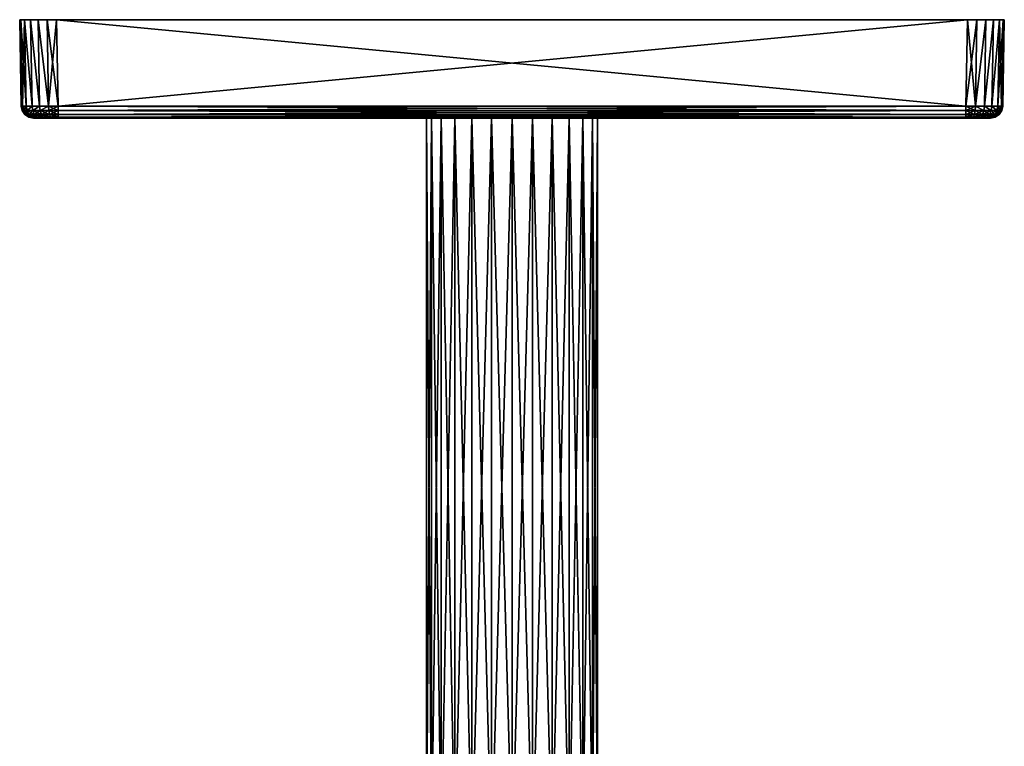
# Model space of a CAD drawing. Header units: metres. Extents: x -40 to 117, y -433 to 89.
# Tile 645 of 656: x -40 to 40, y 30 to 89. Entities that reach past the tile are written whole.
import ezdxf

# ---------------------------------------------------------------- set-up
doc = ezdxf.new("R2010")
doc.units = ezdxf.units.M
for name, color, linetype in [('solid_506114_24501146', 7, 'CONTINUOUS'), ('solid_506114_24501146_01', 7, 'CONTINUOUS'), ('solid_506114_24501146_02', 7, 'CONTINUOUS')]:
    doc.layers.add(name, color=color, linetype=linetype)

msp = doc.modelspace()

# ---------------------------------------------------------------- linework, layer by layer
at = {"layer": 'solid_506114_24501146'}
for points in [[(-40, 89.300003, 487.999542), (-40, 89.300003, 502.000458), (-39.897808, 89.300003, 502.776825)], [(-39.775143, 82.278625, 502.654663), (-39.897808, 89.300003, 502.776825), (-40, 89.300003, 502.000458)], [(-39.897808, 89.300003, 487.223175), (-40, 89.300003, 487.999542), (-39.897808, 89.300003, 502.776825)], [(-39.87751, 82.282547, 501.87796), (-40, 89.300003, 502.000458), (-40, 89.300003, 487.999542)], [(-39.775143, 82.278625, 502.654663), (-40, 89.300003, 502.000458), (-39.87751, 82.282547, 501.87796)], [(-39.87751, 82.282547, 488.12204), (-40, 89.300003, 487.999542), (-39.897808, 89.300003, 487.223175)], [(-39.87751, 82.282547, 488.12204), (-39.87751, 82.282547, 501.87796), (-40, 89.300003, 487.999542)], [(-39.897808, 89.300003, 487.223175), (-39.897808, 89.300003, 502.776825), (-39.598152, 89.300003, 503.500305)], [(-39.475613, 82.276161, 503.377625), (-39.598152, 89.300003, 503.500305), (-39.897808, 89.300003, 502.776825)], [(-39.598152, 89.300003, 486.499695), (-39.897808, 89.300003, 487.223175), (-39.598152, 89.300003, 503.500305)], [(-39.775143, 82.278625, 502.654663), (-39.475613, 82.276161, 503.377625), (-39.897808, 89.300003, 502.776825)], [(-39.775143, 82.278625, 487.345337), (-39.897808, 89.300003, 487.223175), (-39.598152, 89.300003, 486.499695)], [(-39.775143, 82.278625, 487.345337), (-39.87751, 82.282547, 488.12204), (-39.897808, 89.300003, 487.223175)], [(-39.475613, 82.276161, 486.622375), (-39.775143, 82.278625, 487.345337), (-39.598152, 89.300003, 486.499695)], [(-39.598152, 89.300003, 486.499695), (-39.598152, 89.300003, 503.500305), (-39.121502, 89.300003, 504.12149)], [(-38.999657, 82.275322, 503.998138), (-39.121502, 89.300003, 504.12149), (-39.598152, 89.300003, 503.500305)], [(-39.121502, 89.300003, 485.87851), (-39.598152, 89.300003, 486.499695), (-39.121502, 89.300003, 504.12149)], [(-39.475613, 82.276161, 503.377625), (-38.999657, 82.275322, 503.998138), (-39.598152, 89.300003, 503.500305)], [(-38.999657, 82.275322, 486.001862), (-39.598152, 89.300003, 486.499695), (-39.121502, 89.300003, 485.87851)], [(-38.999657, 82.275322, 486.001862), (-39.475613, 82.276161, 486.622375), (-39.598152, 89.300003, 486.499695)], [(-39.121502, 89.300003, 485.87851), (-39.121502, 89.300003, 504.12149), (-38.500317, 89.300003, 504.598145)], [(-38.378929, 82.276161, 504.474854), (-38.500317, 89.300003, 504.598145), (-39.121502, 89.300003, 504.12149)], [(-38.500317, 89.300003, 485.401855), (-39.121502, 89.300003, 485.87851), (-38.500317, 89.300003, 504.598145)], [(-38.999657, 82.275322, 503.998138), (-38.378929, 82.276161, 504.474854), (-39.121502, 89.300003, 504.12149)], [(-38.378929, 82.276161, 485.525146), (-39.121502, 89.300003, 485.87851), (-38.500317, 89.300003, 485.401855)], [(-38.378929, 82.276161, 485.525146), (-38.999657, 82.275322, 486.001862), (-39.121502, 89.300003, 485.87851)], [(-38.500317, 89.300003, 485.401855), (-38.500317, 89.300003, 504.598145), (-37.776833, 89.300003, 504.897797)], [(-37.65514, 82.278625, 504.775024), (-37.776833, 89.300003, 504.897797), (-38.500317, 89.300003, 504.598145)], [(-37.776833, 89.300003, 485.102203), (-38.500317, 89.300003, 485.401855), (-37.776833, 89.300003, 504.897797)], [(-38.378929, 82.276161, 504.474854), (-37.65514, 82.278625, 504.775024), (-38.500317, 89.300003, 504.598145)], [(-37.65514, 82.278625, 485.224976), (-38.500317, 89.300003, 485.401855), (-37.776833, 89.300003, 485.102203)], [(-37.65514, 82.278625, 485.224976), (-38.378929, 82.276161, 485.525146), (-38.500317, 89.300003, 485.401855)], [(-37.776833, 89.300003, 485.102203), (-37.000458, 89.300003, 505), (-37.000458, 89.300003, 485)], [(-37.65514, 82.278625, 485.224976), (-37.776833, 89.300003, 485.102203), (-37.000458, 89.300003, 485)], [(-37.776833, 89.300003, 485.102203), (-37.776833, 89.300003, 504.897797), (-37.000458, 89.300003, 505)], [(-36.877968, 82.282547, 504.877502), (-37.000458, 89.300003, 505), (-37.776833, 89.300003, 504.897797)], [(-37.65514, 82.278625, 504.775024), (-36.877968, 82.282547, 504.877502), (-37.776833, 89.300003, 504.897797)], [(-37.65514, 82.278625, 485.224976), (-37.000458, 89.300003, 485), (-36.877968, 82.282547, 485.122498)], [(37.000458, 89.300003, 505), (37.000458, 89.300003, 485), (-37.000458, 89.300003, 485)], [(-37.000458, 89.300003, 505), (37.000458, 89.300003, 505), (-37.000458, 89.300003, 485)], [(36.877968, 82.282547, 504.877502), (37.000458, 89.300003, 505), (-37.000458, 89.300003, 505)], [(-36.877968, 82.282547, 504.877502), (36.877968, 82.282547, 504.877502), (-37.000458, 89.300003, 505)], [(-39.796757, 81.90596, 488.12204), (-39.87751, 82.282547, 501.87796), (-39.87751, 82.282547, 488.12204)], [(-39.697289, 81.905968, 502.633514), (-39.775143, 82.278625, 502.654663), (-39.87751, 82.282547, 501.87796)], [(-39.796757, 81.90596, 501.87796), (-39.87751, 82.282547, 501.87796), (-39.796757, 81.90596, 488.12204)], [(-39.697289, 81.905968, 502.633514), (-39.87751, 82.282547, 501.87796), (-39.796757, 81.90596, 501.87796)], [(-39.796757, 81.90596, 488.12204), (-39.87751, 82.282547, 488.12204), (-39.775143, 82.278625, 487.345337)], [(-39.796757, 81.90596, 488.12204), (-39.775143, 82.278625, 487.345337), (-39.697289, 81.905968, 487.366486)], [(-39.796757, 81.90596, 488.12204), (-39.697289, 81.905968, 487.366486), (-39.578838, 81.587013, 488.12204)], [(-39.697289, 81.905968, 502.633514), (-39.796757, 81.90596, 501.87796), (-39.486801, 81.587021, 502.577118)], [(-39.796757, 81.90596, 501.87796), (-39.796757, 81.90596, 488.12204), (-39.578838, 81.587013, 488.12204)], [(-39.578838, 81.587013, 501.87796), (-39.796757, 81.90596, 501.87796), (-39.578838, 81.587013, 488.12204)], [(-39.486801, 81.587021, 502.577118), (-39.796757, 81.90596, 501.87796), (-39.578838, 81.587013, 501.87796)], [(-39.697289, 81.905968, 487.366486), (-39.775143, 82.278625, 487.345337), (-39.475613, 82.276161, 486.622375)], [(-39.40572, 81.905968, 503.337372), (-39.475613, 82.276161, 503.377625), (-39.775143, 82.278625, 502.654663)], [(-39.40572, 81.905968, 503.337372), (-39.775143, 82.278625, 502.654663), (-39.697289, 81.905968, 502.633514)], [(-39.697289, 81.905968, 487.366486), (-39.475613, 82.276161, 486.622375), (-39.40572, 81.905968, 486.662628)], [(-39.697289, 81.905968, 487.366486), (-39.486801, 81.587021, 487.422882), (-39.578838, 81.587013, 488.12204)], [(-39.697289, 81.905968, 487.366486), (-39.40572, 81.905968, 486.662628), (-39.486801, 81.587021, 487.422882)], [(-39.697289, 81.905968, 502.633514), (-39.486801, 81.587021, 502.577118), (-39.217003, 81.587021, 503.228424)], [(-39.40572, 81.905968, 503.337372), (-39.697289, 81.905968, 502.633514), (-39.217003, 81.587021, 503.228424)], [(-39.40572, 81.905968, 486.662628), (-39.217003, 81.587021, 486.771576), (-39.486801, 81.587021, 487.422882)], [(-39.40572, 81.905968, 486.662628), (-39.475613, 82.276161, 486.622375), (-38.999657, 82.275322, 486.001862)], [(-39.40572, 81.905968, 503.337372), (-38.999657, 82.275322, 503.998138), (-39.475613, 82.276161, 503.377625)], [(-39.40572, 81.905968, 486.662628), (-38.999657, 82.275322, 486.001862), (-38.941898, 81.905968, 486.058136)], [(-38.941898, 81.905968, 503.941864), (-38.999657, 82.275322, 503.998138), (-39.40572, 81.905968, 503.337372)], [(-39.40572, 81.905968, 486.662628), (-38.941898, 81.905968, 486.058136), (-39.217003, 81.587021, 486.771576)], [(-39.40572, 81.905968, 503.337372), (-39.217003, 81.587021, 503.228424), (-38.787811, 81.587021, 503.787781)], [(-38.941898, 81.905968, 503.941864), (-39.40572, 81.905968, 503.337372), (-38.787811, 81.587021, 503.787781)], [(-38.941898, 81.905968, 486.058136), (-38.787811, 81.587021, 486.212219), (-39.217003, 81.587021, 486.771576)], [(-38.941898, 81.905968, 486.058136), (-38.999657, 82.275322, 486.001862), (-38.378929, 82.276161, 485.525146)], [(-38.941898, 81.905968, 503.941864), (-38.378929, 82.276161, 504.474854), (-38.999657, 82.275322, 503.998138)], [(-38.941898, 81.905968, 486.058136), (-38.378929, 82.276161, 485.525146), (-38.337402, 81.905968, 485.594299)], [(-38.337402, 81.905968, 504.405701), (-38.378929, 82.276161, 504.474854), (-38.941898, 81.905968, 503.941864)], [(-38.941898, 81.905968, 486.058136), (-38.337402, 81.905968, 485.594299), (-38.787811, 81.587021, 486.212219)], [(-38.941898, 81.905968, 503.941864), (-38.787811, 81.587021, 503.787781), (-38.228451, 81.587021, 504.21698)], [(-38.337402, 81.905968, 504.405701), (-38.941898, 81.905968, 503.941864), (-38.228451, 81.587021, 504.21698)], [(-38.337402, 81.905968, 485.594299), (-38.228451, 81.587021, 485.78302), (-38.787811, 81.587021, 486.212219)], [(-38.337402, 81.905968, 485.594299), (-38.378929, 82.276161, 485.525146), (-37.65514, 82.278625, 485.224976)], [(-38.337402, 81.905968, 504.405701), (-37.65514, 82.278625, 504.775024), (-38.378929, 82.276161, 504.474854)], [(-38.337402, 81.905968, 485.594299), (-37.65514, 82.278625, 485.224976), (-37.63356, 81.905968, 485.302734)], [(-37.63356, 81.905968, 504.697266), (-37.65514, 82.278625, 504.775024), (-38.337402, 81.905968, 504.405701)], [(-38.337402, 81.905968, 485.594299), (-37.63356, 81.905968, 485.302734), (-38.228451, 81.587021, 485.78302)], [(-38.337402, 81.905968, 504.405701), (-38.228451, 81.587021, 504.21698), (-37.577156, 81.587021, 504.486786)], [(-37.63356, 81.905968, 504.697266), (-38.337402, 81.905968, 504.405701), (-37.577156, 81.587021, 504.486786)], [(-37.63356, 81.905968, 485.302734), (-37.577156, 81.587021, 485.513214), (-38.228451, 81.587021, 485.78302)], [(-36.877968, 81.90596, 504.796753), (-36.877968, 82.282547, 504.877502), (-37.65514, 82.278625, 504.775024)], [(-37.63356, 81.905968, 485.302734), (-37.65514, 82.278625, 485.224976), (-36.877968, 82.282547, 485.122498)], [(-36.877968, 81.90596, 504.796753), (-37.65514, 82.278625, 504.775024), (-37.63356, 81.905968, 504.697266)], [(-37.63356, 81.905968, 485.302734), (-36.877968, 82.282547, 485.122498), (-36.877968, 81.90596, 485.203247)], [(-37.63356, 81.905968, 485.302734), (-36.877968, 81.90596, 485.203247), (-37.577156, 81.587021, 485.513214)], [(-37.63356, 81.905968, 504.697266), (-37.577156, 81.587021, 504.486786), (-36.877968, 81.587006, 504.578827)], [(-36.877968, 81.90596, 504.796753), (-37.63356, 81.905968, 504.697266), (-36.877968, 81.587006, 504.578827)], [(-37.577156, 81.587021, 485.513214), (-36.877968, 81.90596, 485.203247), (-36.877968, 81.587006, 485.421173)], [(-36.877968, 81.90596, 504.796753), (36.877968, 82.282547, 504.877502), (-36.877968, 82.282547, 504.877502)], [(36.877968, 81.90596, 504.796753), (36.877968, 82.282547, 504.877502), (-36.877968, 81.90596, 504.796753)], [(36.877968, 81.90596, 504.796753), (-36.877968, 81.90596, 504.796753), (-36.877968, 81.587006, 504.578827)], [(36.877968, 81.587006, 504.578827), (36.877968, 81.90596, 504.796753), (-36.877968, 81.587006, 504.578827)], [(-39.578838, 81.587013, 488.12204), (-39.486801, 81.587021, 487.422882), (-39.256294, 81.374451, 488.12204)], [(-39.486801, 81.587021, 502.577118), (-39.578838, 81.587013, 501.87796), (-39.175255, 81.374458, 502.493652)], [(-39.578838, 81.587013, 501.87796), (-39.578838, 81.587013, 488.12204), (-39.256294, 81.374451, 488.12204)], [(-39.256294, 81.374451, 501.87796), (-39.578838, 81.587013, 501.87796), (-39.256294, 81.374451, 488.12204)], [(-39.175255, 81.374458, 502.493652), (-39.578838, 81.587013, 501.87796), (-39.256294, 81.374451, 501.87796)], [(-39.486801, 81.587021, 487.422882), (-39.175255, 81.374458, 487.506348), (-39.256294, 81.374451, 488.12204)], [(-39.486801, 81.587021, 487.422882), (-39.217003, 81.587021, 486.771576), (-39.175255, 81.374458, 487.506348)], [(-39.486801, 81.587021, 502.577118), (-39.175255, 81.374458, 502.493652), (-38.937675, 81.374458, 503.067169)], [(-39.217003, 81.587021, 503.228424), (-39.486801, 81.587021, 502.577118), (-38.937675, 81.374458, 503.067169)], [(-39.256294, 81.374451, 488.12204), (-39.175255, 81.374458, 487.506348), (-38.877663, 81.300003, 488.12204)], [(-39.175255, 81.374458, 502.493652), (-39.256294, 81.374451, 501.87796), (-38.853516, 81.300003, 502.187683)], [(-39.256294, 81.374451, 501.87796), (-38.877663, 81.300003, 488.12204), (-38.877663, 81.300003, 501.87796)], [(-39.256294, 81.374451, 501.87796), (-39.256294, 81.374451, 488.12204), (-38.877663, 81.300003, 488.12204)], [(-39.256294, 81.374451, 501.87796), (-38.877663, 81.300003, 501.87796), (-38.853516, 81.300003, 502.187683)], [(-39.217003, 81.587021, 486.771576), (-38.937675, 81.374458, 486.932831), (-39.175255, 81.374458, 487.506348)], [(-39.217003, 81.587021, 486.771576), (-38.787811, 81.587021, 486.212219), (-38.937675, 81.374458, 486.932831)], [(-39.217003, 81.587021, 503.228424), (-38.937675, 81.374458, 503.067169), (-38.559746, 81.374458, 503.559723)], [(-38.787811, 81.587021, 503.787781), (-39.217003, 81.587021, 503.228424), (-38.559746, 81.374458, 503.559723)], [(-39.175255, 81.374458, 487.506348), (-38.780746, 81.300003, 487.506989), (-38.853516, 81.300003, 487.812317)], [(-39.175255, 81.374458, 487.506348), (-38.937675, 81.374458, 486.932831), (-38.780746, 81.300003, 487.506989)], [(-39.175255, 81.374458, 487.506348), (-38.853516, 81.300003, 487.812317), (-38.877663, 81.300003, 488.12204)], [(-39.175255, 81.374458, 502.493652), (-38.853516, 81.300003, 502.187683), (-38.780746, 81.300003, 502.493011)], [(-39.175255, 81.374458, 502.493652), (-38.780746, 81.300003, 502.493011), (-38.660591, 81.300003, 502.784119)], [(-38.937675, 81.374458, 503.067169), (-39.175255, 81.374458, 502.493652), (-38.660591, 81.300003, 502.784119)], [(-38.787811, 81.587021, 486.212219), (-38.559746, 81.374458, 486.440277), (-38.937675, 81.374458, 486.932831)], [(-38.937675, 81.374458, 486.932831), (-38.496517, 81.300003, 486.947632), (-38.660591, 81.300003, 487.215881)], [(-38.937675, 81.374458, 486.932831), (-38.559746, 81.374458, 486.440277), (-38.496517, 81.300003, 486.947632)], [(-38.937675, 81.374458, 486.932831), (-38.660591, 81.300003, 487.215881), (-38.780746, 81.300003, 487.506989)], [(-38.937675, 81.374458, 503.067169), (-38.660591, 81.300003, 502.784119), (-38.496517, 81.300003, 503.052368)], [(-38.937675, 81.374458, 503.067169), (-38.496517, 81.300003, 503.052368), (-38.292248, 81.300003, 503.291748)], [(-38.559746, 81.374458, 503.559723), (-38.937675, 81.374458, 503.067169), (-38.292248, 81.300003, 503.291748)], [(-38.877663, 81.300003, 501.87796), (-38.877663, 81.300003, 488.12204), (-38.853516, 81.300003, 487.812317)], [(-38.853516, 81.300003, 502.187683), (-38.877663, 81.300003, 501.87796), (-38.853516, 81.300003, 487.812317)], [(-38.853516, 81.300003, 502.187683), (-38.853516, 81.300003, 487.812317), (-38.780746, 81.300003, 487.506989)], [(-38.780746, 81.300003, 502.493011), (-38.853516, 81.300003, 502.187683), (-38.780746, 81.300003, 487.506989)], [(-38.787811, 81.587021, 486.212219), (-38.228451, 81.587021, 485.78302), (-38.559746, 81.374458, 486.440277)], [(-38.787811, 81.587021, 503.787781), (-38.559746, 81.374458, 503.559723), (-38.067188, 81.374458, 503.937653)], [(-38.228451, 81.587021, 504.21698), (-38.787811, 81.587021, 503.787781), (-38.067188, 81.374458, 503.937653)], [(-38.780746, 81.300003, 502.493011), (-38.780746, 81.300003, 487.506989), (-38.660591, 81.300003, 487.215881)], [(-38.660591, 81.300003, 502.784119), (-38.780746, 81.300003, 502.493011), (-38.660591, 81.300003, 487.215881)], [(-38.660591, 81.300003, 502.784119), (-38.660591, 81.300003, 487.215881), (-38.496517, 81.300003, 486.947632)], [(-38.496517, 81.300003, 503.052368), (-38.660591, 81.300003, 502.784119), (-38.496517, 81.300003, 486.947632)], [(-38.228451, 81.587021, 485.78302), (-38.067188, 81.374458, 486.062347), (-38.559746, 81.374458, 486.440277)], [(-38.559746, 81.374458, 486.440277), (-38.052917, 81.300003, 486.503876), (-38.292248, 81.300003, 486.708252)], [(-38.559746, 81.374458, 486.440277), (-38.067188, 81.374458, 486.062347), (-38.052917, 81.300003, 486.503876)], [(-38.559746, 81.374458, 486.440277), (-38.292248, 81.300003, 486.708252), (-38.496517, 81.300003, 486.947632)], [(-38.559746, 81.374458, 503.559723), (-38.292248, 81.300003, 503.291748), (-38.052917, 81.300003, 503.496124)], [(-38.067188, 81.374458, 503.937653), (-38.559746, 81.374458, 503.559723), (-38.052917, 81.300003, 503.496124)], [(-38.496517, 81.300003, 503.052368), (-38.496517, 81.300003, 486.947632), (-38.292248, 81.300003, 486.708252)], [(-38.292248, 81.300003, 503.291748), (-38.496517, 81.300003, 503.052368), (-38.292248, 81.300003, 486.708252)], [(-38.292248, 81.300003, 503.291748), (-38.292248, 81.300003, 486.708252), (-38.052917, 81.300003, 486.503876)], [(-38.052917, 81.300003, 503.496124), (-38.292248, 81.300003, 503.291748), (-38.052917, 81.300003, 486.503876)], [(-38.228451, 81.587021, 485.78302), (-37.577156, 81.587021, 485.513214), (-38.067188, 81.374458, 486.062347)], [(-38.228451, 81.587021, 504.21698), (-38.067188, 81.374458, 503.937653), (-37.493671, 81.374458, 504.175232)], [(-37.577156, 81.587021, 504.486786), (-38.228451, 81.587021, 504.21698), (-37.493671, 81.374458, 504.175232)], [(-37.577156, 81.587021, 485.513214), (-37.493671, 81.374458, 485.824768), (-38.067188, 81.374458, 486.062347)], [(-38.067188, 81.374458, 486.062347), (-37.784626, 81.300003, 486.339661), (-38.052917, 81.300003, 486.503876)], [(-38.067188, 81.374458, 486.062347), (-37.493671, 81.374458, 485.824768), (-37.784626, 81.300003, 486.339661)], [(-38.067188, 81.374458, 503.937653), (-38.052917, 81.300003, 503.496124), (-37.784626, 81.300003, 503.660339)], [(-38.067188, 81.374458, 503.937653), (-37.784626, 81.300003, 503.660339), (-37.493343, 81.300003, 503.78064)], [(-37.493671, 81.374458, 504.175232), (-38.067188, 81.374458, 503.937653), (-37.493343, 81.300003, 503.78064)], [(-38.052917, 81.300003, 503.496124), (-38.052917, 81.300003, 486.503876), (-37.784626, 81.300003, 486.339661)], [(-37.784626, 81.300003, 503.660339), (-38.052917, 81.300003, 503.496124), (-37.784626, 81.300003, 486.339661)], [(-37.493671, 81.374458, 485.824768), (-37.493343, 81.300003, 486.21936), (-37.784626, 81.300003, 486.339661)], [(-37.784626, 81.300003, 503.660339), (-37.784626, 81.300003, 486.339661), (-37.493343, 81.300003, 486.21936)], [(-37.493343, 81.300003, 503.78064), (-37.784626, 81.300003, 503.660339), (-37.493343, 81.300003, 486.21936)], [(-37.577156, 81.587021, 485.513214), (-36.877968, 81.587006, 485.421173), (-37.493671, 81.374458, 485.824768)], [(-37.577156, 81.587021, 504.486786), (-37.493671, 81.374458, 504.175232), (-36.877968, 81.374451, 504.256287)], [(-36.877968, 81.587006, 504.578827), (-37.577156, 81.587021, 504.486786), (-36.877968, 81.374451, 504.256287)], [(-37.493671, 81.374458, 485.824768), (-36.877968, 81.587006, 485.421173), (-36.877968, 81.374451, 485.743713)], [(-37.493671, 81.374458, 485.824768), (-37.187836, 81.300003, 486.146515), (-37.493343, 81.300003, 486.21936)], [(-37.493671, 81.374458, 485.824768), (-36.877968, 81.374451, 485.743713), (-37.187836, 81.300003, 486.146515)], [(-37.493671, 81.374458, 504.175232), (-37.493343, 81.300003, 503.78064), (-37.187836, 81.300003, 503.853485)], [(-37.493671, 81.374458, 504.175232), (-37.187836, 81.300003, 503.853485), (-36.877968, 81.300003, 503.877655)], [(-36.877968, 81.374451, 504.256287), (-37.493671, 81.374458, 504.175232), (-36.877968, 81.300003, 503.877655)], [(-37.493343, 81.300003, 503.78064), (-37.493343, 81.300003, 486.21936), (-37.187836, 81.300003, 486.146515)], [(-37.187836, 81.300003, 503.853485), (-37.493343, 81.300003, 503.78064), (-37.187836, 81.300003, 486.146515)], [(-36.877968, 81.374451, 485.743713), (-36.877968, 81.300003, 486.122345), (-37.187836, 81.300003, 486.146515)], [(-37.187836, 81.300003, 503.853485), (-37.187836, 81.300003, 486.146515), (-36.877968, 81.300003, 486.122345)], [(-36.877968, 81.300003, 503.877655), (-37.187836, 81.300003, 503.853485), (-36.877968, 81.300003, 486.122345)], [(36.877968, 81.587006, 504.578827), (-36.877968, 81.587006, 504.578827), (-36.877968, 81.374451, 504.256287)], [(36.877968, 81.374451, 504.256287), (36.877968, 81.587006, 504.578827), (-36.877968, 81.374451, 504.256287)], [(-36.877968, 81.374451, 485.743713), (36.877968, 81.300003, 486.122345), (-36.877968, 81.300003, 486.122345)], [(36.877968, 81.374451, 504.256287), (-36.877968, 81.374451, 504.256287), (-36.877968, 81.300003, 503.877655)], [(-3.253052, 81.300003, 488.801819), (-36.877968, 81.300003, 503.877655), (-36.877968, 81.300003, 486.122345)], [(-1.675164, 81.300003, 488.2034), (-36.877968, 81.300003, 486.122345), (0, 81.300003, 488)], [(-1.675164, 81.300003, 488.2034), (-3.253052, 81.300003, 488.801819), (-36.877968, 81.300003, 486.122345)], [(0, 81.300003, 502), (36.877968, 81.300003, 503.877655), (-36.877968, 81.300003, 503.877655)], [(-1.675164, 81.300003, 501.7966), (0, 81.300003, 502), (-36.877968, 81.300003, 503.877655)], [(-3.253052, 81.300003, 501.198181), (-1.675164, 81.300003, 501.7966), (-36.877968, 81.300003, 503.877655)], [(-4.641886, 81.300003, 500.239532), (-3.253052, 81.300003, 501.198181), (-36.877968, 81.300003, 503.877655)], [(-5.760903, 81.300003, 498.97644), (-4.641886, 81.300003, 500.239532), (-36.877968, 81.300003, 503.877655)], [(-6.545097, 81.300003, 497.482269), (-5.760903, 81.300003, 498.97644), (-36.877968, 81.300003, 503.877655)], [(-6.948954, 81.300003, 495.843781), (-6.545097, 81.300003, 497.482269), (-36.877968, 81.300003, 503.877655)], [(-6.948954, 81.300003, 494.156219), (-6.948954, 81.300003, 495.843781), (-36.877968, 81.300003, 503.877655)], [(-6.545097, 81.300003, 492.517731), (-6.948954, 81.300003, 494.156219), (-36.877968, 81.300003, 503.877655)], [(-5.760903, 81.300003, 491.02356), (-6.545097, 81.300003, 492.517731), (-36.877968, 81.300003, 503.877655)], [(-4.641886, 81.300003, 489.760468), (-5.760903, 81.300003, 491.02356), (-36.877968, 81.300003, 503.877655)], [(-3.253052, 81.300003, 488.801819), (-4.641886, 81.300003, 489.760468), (-36.877968, 81.300003, 503.877655)], [(-6.545097, 21.299999, 497.482269), (-6.545097, 81.300003, 497.482269), (-6.948954, 81.300003, 495.843781)], [(-6.948954, 21.299999, 495.843781), (-6.948954, 81.300003, 495.843781), (-6.948954, 81.300003, 494.156219)], [(-6.948954, 21.299999, 495.843781), (-6.545097, 21.299999, 497.482269), (-6.948954, 81.300003, 495.843781)], [(-6.948954, 21.299999, 494.156219), (-6.948954, 81.300003, 494.156219), (-6.545097, 81.300003, 492.517731)], [(-6.948954, 21.299999, 494.156219), (-6.948954, 21.299999, 495.843781), (-6.948954, 81.300003, 494.156219)], [(-6.545097, 21.299999, 492.517731), (-6.948954, 21.299999, 494.156219), (-6.545097, 81.300003, 492.517731)], [(-5.760903, 21.299999, 498.97644), (-5.760903, 81.300003, 498.97644), (-6.545097, 81.300003, 497.482269)], [(-6.545097, 21.299999, 497.482269), (-5.760903, 21.299999, 498.97644), (-6.545097, 81.300003, 497.482269)], [(-6.545097, 21.299999, 492.517731), (-6.545097, 81.300003, 492.517731), (-5.760903, 81.300003, 491.02356)], [(-5.760903, 21.299999, 491.02356), (-6.545097, 21.299999, 492.517731), (-5.760903, 81.300003, 491.02356)], [(-4.641886, 21.299999, 500.239532), (-4.641886, 81.300003, 500.239532), (-5.760903, 81.300003, 498.97644)], [(-5.760903, 21.299999, 498.97644), (-4.641886, 21.299999, 500.239532), (-5.760903, 81.300003, 498.97644)], [(-5.760903, 21.299999, 491.02356), (-5.760903, 81.300003, 491.02356), (-4.641886, 81.300003, 489.760468)], [(-4.641886, 21.299999, 489.760468), (-5.760903, 21.299999, 491.02356), (-4.641886, 81.300003, 489.760468)], [(-3.253052, 21.299999, 501.198181), (-3.253052, 81.300003, 501.198181), (-4.641886, 81.300003, 500.239532)], [(-4.641886, 21.299999, 500.239532), (-3.253052, 21.299999, 501.198181), (-4.641886, 81.300003, 500.239532)], [(-4.641886, 21.299999, 489.760468), (-4.641886, 81.300003, 489.760468), (-3.253052, 81.300003, 488.801819)], [(-3.253052, 21.299999, 488.801819), (-4.641886, 21.299999, 489.760468), (-3.253052, 81.300003, 488.801819)], [(-1.675164, 21.299999, 501.7966), (-1.675164, 81.300003, 501.7966), (-3.253052, 81.300003, 501.198181)], [(-3.253052, 21.299999, 501.198181), (-1.675164, 21.299999, 501.7966), (-3.253052, 81.300003, 501.198181)], [(-3.253052, 21.299999, 488.801819), (-3.253052, 81.300003, 488.801819), (-1.675164, 81.300003, 488.2034)], [(-1.675164, 21.299999, 488.2034), (-3.253052, 21.299999, 488.801819), (-1.675164, 81.300003, 488.2034)], [(-1.675164, 21.299999, 488.2034), (-1.675164, 81.300003, 488.2034), (0, 81.300003, 488)], [(-1.675164, 21.299999, 488.2034), (0, 81.300003, 488), (0, 21.299999, 488)], [(0, 21.299999, 502), (0, 81.300003, 502), (-1.675164, 81.300003, 501.7966)], [(-1.675164, 21.299999, 501.7966), (0, 21.299999, 502), (-1.675164, 81.300003, 501.7966)], [(0, 21.299999, 488), (0, 81.300003, 488), (1.675164, 81.300003, 488.2034)], [(1.675164, 21.299999, 488.2034), (0, 21.299999, 488), (1.675164, 81.300003, 488.2034)], [(1.675164, 21.299999, 501.7966), (1.675164, 81.300003, 501.7966), (0, 81.300003, 502)], [(1.675164, 21.299999, 501.7966), (0, 81.300003, 502), (0, 21.299999, 502)], [(1.675164, 21.299999, 488.2034), (1.675164, 81.300003, 488.2034), (3.253052, 81.300003, 488.801819)], [(3.253052, 21.299999, 488.801819), (1.675164, 21.299999, 488.2034), (3.253052, 81.300003, 488.801819)], [(3.253052, 21.299999, 501.198181), (3.253052, 81.300003, 501.198181), (1.675164, 81.300003, 501.7966)], [(1.675164, 21.299999, 501.7966), (3.253052, 21.299999, 501.198181), (1.675164, 81.300003, 501.7966)], [(3.253052, 21.299999, 488.801819), (3.253052, 81.300003, 488.801819), (4.641886, 81.300003, 489.760468)], [(4.641886, 21.299999, 489.760468), (3.253052, 21.299999, 488.801819), (4.641886, 81.300003, 489.760468)], [(4.641886, 21.299999, 500.239532), (4.641886, 81.300003, 500.239532), (3.253052, 81.300003, 501.198181)], [(3.253052, 21.299999, 501.198181), (4.641886, 21.299999, 500.239532), (3.253052, 81.300003, 501.198181)], [(4.641886, 21.299999, 489.760468), (4.641886, 81.300003, 489.760468), (5.760903, 81.300003, 491.02356)], [(5.760903, 21.299999, 491.02356), (4.641886, 21.299999, 489.760468), (5.760903, 81.300003, 491.02356)], [(5.760903, 21.299999, 498.97644), (5.760903, 81.300003, 498.97644), (4.641886, 81.300003, 500.239532)], [(4.641886, 21.299999, 500.239532), (5.760903, 21.299999, 498.97644), (4.641886, 81.300003, 500.239532)], [(5.760903, 21.299999, 491.02356), (5.760903, 81.300003, 491.02356), (6.545097, 81.300003, 492.517731)], [(6.545097, 21.299999, 492.517731), (5.760903, 21.299999, 491.02356), (6.545097, 81.300003, 492.517731)], [(6.545097, 21.299999, 497.482269), (6.545097, 81.300003, 497.482269), (5.760903, 81.300003, 498.97644)], [(5.760903, 21.299999, 498.97644), (6.545097, 21.299999, 497.482269), (5.760903, 81.300003, 498.97644)], [(6.545097, 21.299999, 492.517731), (6.545097, 81.300003, 492.517731), (6.948954, 81.300003, 494.156219)], [(6.948954, 21.299999, 494.156219), (6.545097, 21.299999, 492.517731), (6.948954, 81.300003, 494.156219)], [(6.948954, 21.299999, 495.843781), (6.948954, 81.300003, 495.843781), (6.545097, 81.300003, 497.482269)], [(6.545097, 21.299999, 497.482269), (6.948954, 21.299999, 495.843781), (6.545097, 81.300003, 497.482269)], [(6.948954, 21.299999, 494.156219), (6.948954, 81.300003, 494.156219), (6.948954, 81.300003, 495.843781)], [(6.948954, 21.299999, 495.843781), (6.948954, 21.299999, 494.156219), (6.948954, 81.300003, 495.843781)]]:
    msp.add_3dface(points, dxfattribs=at)
at = {"layer": 'solid_506114_24501146_01'}
for points in [[(38.378929, 82.276161, 485.525146), (38.500317, 89.300003, 485.401855), (39.121502, 89.300003, 485.87851)], [(38.999657, 82.275322, 486.001862), (38.378929, 82.276161, 485.525146), (39.121502, 89.300003, 485.87851)], [(38.378929, 82.276161, 504.474854), (38.999657, 82.275322, 503.998138), (39.121502, 89.300003, 504.12149)], [(38.999657, 82.275322, 486.001862), (39.121502, 89.300003, 485.87851), (39.598152, 89.300003, 486.499695)], [(39.475613, 82.276161, 486.622375), (38.999657, 82.275322, 486.001862), (39.598152, 89.300003, 486.499695)], [(38.999657, 82.275322, 503.998138), (39.598152, 89.300003, 503.500305), (39.121502, 89.300003, 504.12149)], [(38.999657, 82.275322, 503.998138), (39.475613, 82.276161, 503.377625), (39.598152, 89.300003, 503.500305)], [(39.598152, 89.300003, 503.500305), (39.598152, 89.300003, 486.499695), (39.121502, 89.300003, 485.87851)], [(39.121502, 89.300003, 504.12149), (39.598152, 89.300003, 503.500305), (39.121502, 89.300003, 485.87851)], [(39.475613, 82.276161, 486.622375), (39.598152, 89.300003, 486.499695), (39.897808, 89.300003, 487.223175)], [(39.775143, 82.278625, 487.345337), (39.475613, 82.276161, 486.622375), (39.897808, 89.300003, 487.223175)], [(39.475613, 82.276161, 503.377625), (39.775143, 82.278625, 502.654663), (39.598152, 89.300003, 503.500305)], [(39.897808, 89.300003, 502.776825), (39.897808, 89.300003, 487.223175), (39.598152, 89.300003, 486.499695)], [(39.598152, 89.300003, 503.500305), (39.897808, 89.300003, 502.776825), (39.598152, 89.300003, 486.499695)], [(39.775143, 82.278625, 502.654663), (39.897808, 89.300003, 502.776825), (39.598152, 89.300003, 503.500305)], [(39.775143, 82.278625, 487.345337), (39.897808, 89.300003, 487.223175), (40, 89.300003, 487.999542)], [(39.775143, 82.278625, 487.345337), (40, 89.300003, 487.999542), (39.87751, 82.282547, 488.12204)], [(39.775143, 82.278625, 502.654663), (39.87751, 82.282547, 501.87796), (39.897808, 89.300003, 502.776825)], [(39.87751, 82.282547, 488.12204), (40, 89.300003, 487.999542), (40, 89.300003, 502.000458)], [(39.87751, 82.282547, 501.87796), (40, 89.300003, 502.000458), (39.897808, 89.300003, 502.776825)], [(39.87751, 82.282547, 501.87796), (39.87751, 82.282547, 488.12204), (40, 89.300003, 502.000458)], [(40, 89.300003, 502.000458), (40, 89.300003, 487.999542), (39.897808, 89.300003, 487.223175)], [(39.897808, 89.300003, 502.776825), (40, 89.300003, 502.000458), (39.897808, 89.300003, 487.223175)], [(38.337402, 81.905968, 504.405701), (38.228451, 81.587021, 504.21698), (38.787811, 81.587021, 503.787781)], [(38.337402, 81.905968, 485.594299), (38.378929, 82.276161, 485.525146), (38.941898, 81.905968, 486.058136)], [(38.941898, 81.905968, 503.941864), (38.337402, 81.905968, 504.405701), (38.787811, 81.587021, 503.787781)], [(38.941898, 81.905968, 486.058136), (38.378929, 82.276161, 485.525146), (38.999657, 82.275322, 486.001862)], [(39.40572, 81.905968, 486.662628), (39.217003, 81.587021, 486.771576), (38.787811, 81.587021, 486.212219)], [(38.941898, 81.905968, 486.058136), (39.40572, 81.905968, 486.662628), (38.787811, 81.587021, 486.212219)], [(38.941898, 81.905968, 503.941864), (38.787811, 81.587021, 503.787781), (39.217003, 81.587021, 503.228424)], [(38.941898, 81.905968, 486.058136), (38.999657, 82.275322, 486.001862), (39.40572, 81.905968, 486.662628)], [(39.40572, 81.905968, 503.337372), (38.999657, 82.275322, 503.998138), (38.941898, 81.905968, 503.941864)], [(39.40572, 81.905968, 503.337372), (38.941898, 81.905968, 503.941864), (39.217003, 81.587021, 503.228424)], [(39.40572, 81.905968, 486.662628), (38.999657, 82.275322, 486.001862), (39.475613, 82.276161, 486.622375)], [(39.40572, 81.905968, 503.337372), (39.475613, 82.276161, 503.377625), (38.999657, 82.275322, 503.998138)], [(39.697289, 81.905968, 487.366486), (39.486801, 81.587021, 487.422882), (39.217003, 81.587021, 486.771576)], [(39.40572, 81.905968, 486.662628), (39.697289, 81.905968, 487.366486), (39.217003, 81.587021, 486.771576)], [(39.40572, 81.905968, 503.337372), (39.217003, 81.587021, 503.228424), (39.486801, 81.587021, 502.577118)], [(39.40572, 81.905968, 486.662628), (39.475613, 82.276161, 486.622375), (39.775143, 82.278625, 487.345337)], [(39.40572, 81.905968, 486.662628), (39.775143, 82.278625, 487.345337), (39.697289, 81.905968, 487.366486)], [(39.697289, 81.905968, 502.633514), (39.475613, 82.276161, 503.377625), (39.40572, 81.905968, 503.337372)], [(39.697289, 81.905968, 502.633514), (39.40572, 81.905968, 503.337372), (39.486801, 81.587021, 502.577118)], [(39.697289, 81.905968, 502.633514), (39.775143, 82.278625, 502.654663), (39.475613, 82.276161, 503.377625)], [(39.697289, 81.905968, 502.633514), (39.486801, 81.587021, 502.577118), (39.578838, 81.587013, 501.87796)], [(39.697289, 81.905968, 487.366486), (39.796757, 81.90596, 488.12204), (39.486801, 81.587021, 487.422882)], [(39.486801, 81.587021, 487.422882), (39.796757, 81.90596, 488.12204), (39.578838, 81.587013, 488.12204)], [(39.697289, 81.905968, 502.633514), (39.578838, 81.587013, 501.87796), (39.796757, 81.90596, 501.87796)], [(39.796757, 81.90596, 488.12204), (39.796757, 81.90596, 501.87796), (39.578838, 81.587013, 501.87796)], [(39.578838, 81.587013, 488.12204), (39.796757, 81.90596, 488.12204), (39.578838, 81.587013, 501.87796)], [(39.697289, 81.905968, 487.366486), (39.775143, 82.278625, 487.345337), (39.87751, 82.282547, 488.12204)], [(39.697289, 81.905968, 487.366486), (39.87751, 82.282547, 488.12204), (39.796757, 81.90596, 488.12204)], [(39.697289, 81.905968, 502.633514), (39.796757, 81.90596, 501.87796), (39.775143, 82.278625, 502.654663)], [(39.796757, 81.90596, 501.87796), (39.87751, 82.282547, 501.87796), (39.775143, 82.278625, 502.654663)], [(39.796757, 81.90596, 501.87796), (39.87751, 82.282547, 488.12204), (39.87751, 82.282547, 501.87796)], [(39.796757, 81.90596, 488.12204), (39.87751, 82.282547, 488.12204), (39.796757, 81.90596, 501.87796)], [(38.787811, 81.587021, 503.787781), (38.559746, 81.374458, 503.559723), (38.937675, 81.374458, 503.067169)], [(38.937675, 81.374458, 503.067169), (38.660591, 81.300003, 502.784119), (38.780746, 81.300003, 502.493011)], [(38.660591, 81.300003, 502.784119), (38.660591, 81.300003, 487.215881), (38.780746, 81.300003, 487.506989)], [(38.780746, 81.300003, 502.493011), (38.660591, 81.300003, 502.784119), (38.780746, 81.300003, 487.506989)], [(39.175255, 81.374458, 487.506348), (38.853516, 81.300003, 487.812317), (38.780746, 81.300003, 487.506989)], [(39.175255, 81.374458, 502.493652), (38.780746, 81.300003, 502.493011), (38.853516, 81.300003, 502.187683)], [(39.175255, 81.374458, 502.493652), (38.937675, 81.374458, 503.067169), (38.780746, 81.300003, 502.493011)], [(38.780746, 81.300003, 502.493011), (38.780746, 81.300003, 487.506989), (38.853516, 81.300003, 487.812317)], [(38.853516, 81.300003, 502.187683), (38.780746, 81.300003, 502.493011), (38.853516, 81.300003, 487.812317)], [(39.217003, 81.587021, 503.228424), (38.787811, 81.587021, 503.787781), (38.937675, 81.374458, 503.067169)], [(39.175255, 81.374458, 502.493652), (38.853516, 81.300003, 502.187683), (38.877663, 81.300003, 501.87796)], [(39.175255, 81.374458, 487.506348), (39.256294, 81.374451, 488.12204), (38.853516, 81.300003, 487.812317)], [(39.256294, 81.374451, 488.12204), (38.877663, 81.300003, 488.12204), (38.853516, 81.300003, 487.812317)], [(38.853516, 81.300003, 502.187683), (38.877663, 81.300003, 488.12204), (38.877663, 81.300003, 501.87796)], [(38.853516, 81.300003, 502.187683), (38.853516, 81.300003, 487.812317), (38.877663, 81.300003, 488.12204)], [(39.175255, 81.374458, 502.493652), (38.877663, 81.300003, 501.87796), (39.256294, 81.374451, 501.87796)], [(39.256294, 81.374451, 488.12204), (38.877663, 81.300003, 501.87796), (38.877663, 81.300003, 488.12204)], [(39.256294, 81.374451, 488.12204), (39.256294, 81.374451, 501.87796), (38.877663, 81.300003, 501.87796)], [(39.486801, 81.587021, 487.422882), (39.175255, 81.374458, 487.506348), (38.937675, 81.374458, 486.932831)], [(39.217003, 81.587021, 486.771576), (39.486801, 81.587021, 487.422882), (38.937675, 81.374458, 486.932831)], [(39.217003, 81.587021, 503.228424), (38.937675, 81.374458, 503.067169), (39.175255, 81.374458, 502.493652)], [(39.486801, 81.587021, 502.577118), (39.175255, 81.374458, 502.493652), (39.256294, 81.374451, 501.87796)], [(39.486801, 81.587021, 487.422882), (39.578838, 81.587013, 488.12204), (39.175255, 81.374458, 487.506348)], [(39.486801, 81.587021, 502.577118), (39.217003, 81.587021, 503.228424), (39.175255, 81.374458, 502.493652)], [(39.175255, 81.374458, 487.506348), (39.578838, 81.587013, 488.12204), (39.256294, 81.374451, 488.12204)], [(39.486801, 81.587021, 502.577118), (39.256294, 81.374451, 501.87796), (39.578838, 81.587013, 501.87796)], [(39.578838, 81.587013, 488.12204), (39.578838, 81.587013, 501.87796), (39.256294, 81.374451, 501.87796)], [(39.256294, 81.374451, 488.12204), (39.578838, 81.587013, 488.12204), (39.256294, 81.374451, 501.87796)]]:
    msp.add_3dface(points, dxfattribs=at)
at = {"layer": 'solid_506114_24501146_02'}
for points in [[(-36.877968, 82.282547, 485.122498), (-37.000458, 89.300003, 485), (37.000458, 89.300003, 485)], [(36.877968, 82.282547, 485.122498), (-36.877968, 82.282547, 485.122498), (37.000458, 89.300003, 485)], [(36.877968, 82.282547, 485.122498), (37.000458, 89.300003, 485), (37.776833, 89.300003, 485.102203)], [(37.65514, 82.278625, 485.224976), (36.877968, 82.282547, 485.122498), (37.776833, 89.300003, 485.102203)], [(37.65514, 82.278625, 504.775024), (37.000458, 89.300003, 505), (36.877968, 82.282547, 504.877502)], [(37.776833, 89.300003, 504.897797), (37.776833, 89.300003, 485.102203), (37.000458, 89.300003, 485)], [(37.000458, 89.300003, 505), (37.776833, 89.300003, 504.897797), (37.000458, 89.300003, 485)], [(37.65514, 82.278625, 504.775024), (37.776833, 89.300003, 504.897797), (37.000458, 89.300003, 505)], [(37.65514, 82.278625, 485.224976), (37.776833, 89.300003, 485.102203), (38.500317, 89.300003, 485.401855)], [(38.378929, 82.276161, 485.525146), (37.65514, 82.278625, 485.224976), (38.500317, 89.300003, 485.401855)], [(37.65514, 82.278625, 504.775024), (38.500317, 89.300003, 504.598145), (37.776833, 89.300003, 504.897797)], [(37.65514, 82.278625, 504.775024), (38.378929, 82.276161, 504.474854), (38.500317, 89.300003, 504.598145)], [(38.500317, 89.300003, 504.598145), (38.500317, 89.300003, 485.401855), (37.776833, 89.300003, 485.102203)], [(37.776833, 89.300003, 504.897797), (38.500317, 89.300003, 504.598145), (37.776833, 89.300003, 485.102203)], [(38.378929, 82.276161, 504.474854), (39.121502, 89.300003, 504.12149), (38.500317, 89.300003, 504.598145)], [(39.121502, 89.300003, 504.12149), (39.121502, 89.300003, 485.87851), (38.500317, 89.300003, 485.401855)], [(38.500317, 89.300003, 504.598145), (39.121502, 89.300003, 504.12149), (38.500317, 89.300003, 485.401855)], [(36.877968, 81.90596, 485.203247), (-36.877968, 82.282547, 485.122498), (36.877968, 82.282547, 485.122498)], [(-36.877968, 81.90596, 485.203247), (-36.877968, 82.282547, 485.122498), (36.877968, 81.90596, 485.203247)], [(-36.877968, 81.90596, 485.203247), (36.877968, 81.90596, 485.203247), (36.877968, 81.587006, 485.421173)], [(-36.877968, 81.587006, 485.421173), (-36.877968, 81.90596, 485.203247), (36.877968, 81.587006, 485.421173)], [(37.63356, 81.905968, 504.697266), (37.65514, 82.278625, 504.775024), (36.877968, 82.282547, 504.877502)], [(37.63356, 81.905968, 504.697266), (36.877968, 82.282547, 504.877502), (36.877968, 81.90596, 504.796753)], [(36.877968, 81.90596, 485.203247), (36.877968, 82.282547, 485.122498), (37.65514, 82.278625, 485.224976)], [(36.877968, 81.90596, 485.203247), (37.65514, 82.278625, 485.224976), (37.63356, 81.905968, 485.302734)], [(37.63356, 81.905968, 485.302734), (37.577156, 81.587021, 485.513214), (36.877968, 81.587006, 485.421173)], [(36.877968, 81.90596, 485.203247), (37.63356, 81.905968, 485.302734), (36.877968, 81.587006, 485.421173)], [(37.63356, 81.905968, 504.697266), (36.877968, 81.90596, 504.796753), (37.577156, 81.587021, 504.486786)], [(37.577156, 81.587021, 504.486786), (36.877968, 81.90596, 504.796753), (36.877968, 81.587006, 504.578827)], [(38.337402, 81.905968, 485.594299), (38.228451, 81.587021, 485.78302), (37.577156, 81.587021, 485.513214)], [(37.63356, 81.905968, 485.302734), (38.337402, 81.905968, 485.594299), (37.577156, 81.587021, 485.513214)], [(37.63356, 81.905968, 504.697266), (37.577156, 81.587021, 504.486786), (38.228451, 81.587021, 504.21698)], [(37.63356, 81.905968, 485.302734), (37.65514, 82.278625, 485.224976), (38.337402, 81.905968, 485.594299)], [(38.337402, 81.905968, 504.405701), (37.65514, 82.278625, 504.775024), (37.63356, 81.905968, 504.697266)], [(38.337402, 81.905968, 504.405701), (37.63356, 81.905968, 504.697266), (38.228451, 81.587021, 504.21698)], [(38.337402, 81.905968, 485.594299), (37.65514, 82.278625, 485.224976), (38.378929, 82.276161, 485.525146)], [(38.337402, 81.905968, 504.405701), (38.378929, 82.276161, 504.474854), (37.65514, 82.278625, 504.775024)], [(38.941898, 81.905968, 486.058136), (38.787811, 81.587021, 486.212219), (38.228451, 81.587021, 485.78302)], [(38.337402, 81.905968, 485.594299), (38.941898, 81.905968, 486.058136), (38.228451, 81.587021, 485.78302)], [(38.941898, 81.905968, 503.941864), (38.378929, 82.276161, 504.474854), (38.337402, 81.905968, 504.405701)], [(38.941898, 81.905968, 503.941864), (38.999657, 82.275322, 503.998138), (38.378929, 82.276161, 504.474854)], [(-36.877968, 81.587006, 485.421173), (36.877968, 81.587006, 485.421173), (36.877968, 81.374451, 485.743713)], [(-36.877968, 81.374451, 485.743713), (-36.877968, 81.587006, 485.421173), (36.877968, 81.374451, 485.743713)], [(-36.877968, 81.374451, 485.743713), (36.877968, 81.374451, 485.743713), (36.877968, 81.300003, 486.122345)], [(36.877968, 81.374451, 504.256287), (-36.877968, 81.300003, 503.877655), (36.877968, 81.300003, 503.877655)], [(0, 81.300003, 488), (-36.877968, 81.300003, 486.122345), (36.877968, 81.300003, 486.122345)], [(1.675164, 81.300003, 488.2034), (0, 81.300003, 488), (36.877968, 81.300003, 486.122345)], [(0, 81.300003, 502), (1.675164, 81.300003, 501.7966), (36.877968, 81.300003, 503.877655)], [(3.253052, 81.300003, 488.801819), (1.675164, 81.300003, 488.2034), (36.877968, 81.300003, 486.122345)], [(1.675164, 81.300003, 501.7966), (3.253052, 81.300003, 501.198181), (36.877968, 81.300003, 503.877655)], [(3.253052, 81.300003, 501.198181), (36.877968, 81.300003, 486.122345), (36.877968, 81.300003, 503.877655)], [(4.641886, 81.300003, 489.760468), (3.253052, 81.300003, 488.801819), (36.877968, 81.300003, 486.122345)], [(3.253052, 81.300003, 501.198181), (4.641886, 81.300003, 500.239532), (36.877968, 81.300003, 486.122345)], [(5.760903, 81.300003, 491.02356), (4.641886, 81.300003, 489.760468), (36.877968, 81.300003, 486.122345)], [(4.641886, 81.300003, 500.239532), (5.760903, 81.300003, 498.97644), (36.877968, 81.300003, 486.122345)], [(6.545097, 81.300003, 492.517731), (5.760903, 81.300003, 491.02356), (36.877968, 81.300003, 486.122345)], [(5.760903, 81.300003, 498.97644), (6.545097, 81.300003, 497.482269), (36.877968, 81.300003, 486.122345)], [(6.948954, 81.300003, 494.156219), (6.545097, 81.300003, 492.517731), (36.877968, 81.300003, 486.122345)], [(6.545097, 81.300003, 497.482269), (6.948954, 81.300003, 495.843781), (36.877968, 81.300003, 486.122345)], [(6.948954, 81.300003, 495.843781), (6.948954, 81.300003, 494.156219), (36.877968, 81.300003, 486.122345)], [(37.577156, 81.587021, 485.513214), (37.493671, 81.374458, 485.824768), (36.877968, 81.374451, 485.743713)], [(36.877968, 81.587006, 485.421173), (37.577156, 81.587021, 485.513214), (36.877968, 81.374451, 485.743713)], [(37.577156, 81.587021, 504.486786), (36.877968, 81.587006, 504.578827), (37.493671, 81.374458, 504.175232)], [(37.493671, 81.374458, 504.175232), (36.877968, 81.587006, 504.578827), (36.877968, 81.374451, 504.256287)], [(37.493671, 81.374458, 485.824768), (37.187836, 81.300003, 486.146515), (36.877968, 81.300003, 486.122345)], [(36.877968, 81.374451, 485.743713), (37.493671, 81.374458, 485.824768), (36.877968, 81.300003, 486.122345)], [(37.493671, 81.374458, 504.175232), (36.877968, 81.374451, 504.256287), (37.187836, 81.300003, 503.853485)], [(36.877968, 81.374451, 504.256287), (36.877968, 81.300003, 503.877655), (37.187836, 81.300003, 503.853485)], [(36.877968, 81.300003, 503.877655), (36.877968, 81.300003, 486.122345), (37.187836, 81.300003, 486.146515)], [(37.187836, 81.300003, 503.853485), (36.877968, 81.300003, 503.877655), (37.187836, 81.300003, 486.146515)], [(37.493671, 81.374458, 485.824768), (37.493343, 81.300003, 486.21936), (37.187836, 81.300003, 486.146515)], [(37.493671, 81.374458, 504.175232), (37.187836, 81.300003, 503.853485), (37.493343, 81.300003, 503.78064)], [(37.187836, 81.300003, 503.853485), (37.187836, 81.300003, 486.146515), (37.493343, 81.300003, 486.21936)], [(37.493343, 81.300003, 503.78064), (37.187836, 81.300003, 503.853485), (37.493343, 81.300003, 486.21936)], [(38.067188, 81.374458, 486.062347), (37.784626, 81.300003, 486.339661), (37.493343, 81.300003, 486.21936)], [(37.493671, 81.374458, 485.824768), (38.067188, 81.374458, 486.062347), (37.493343, 81.300003, 486.21936)], [(37.493671, 81.374458, 504.175232), (37.493343, 81.300003, 503.78064), (37.784626, 81.300003, 503.660339)], [(37.493343, 81.300003, 503.78064), (37.493343, 81.300003, 486.21936), (37.784626, 81.300003, 486.339661)], [(37.784626, 81.300003, 503.660339), (37.493343, 81.300003, 503.78064), (37.784626, 81.300003, 486.339661)], [(38.228451, 81.587021, 485.78302), (38.067188, 81.374458, 486.062347), (37.493671, 81.374458, 485.824768)], [(37.577156, 81.587021, 485.513214), (38.228451, 81.587021, 485.78302), (37.493671, 81.374458, 485.824768)], [(37.577156, 81.587021, 504.486786), (37.493671, 81.374458, 504.175232), (38.067188, 81.374458, 503.937653)], [(38.067188, 81.374458, 503.937653), (37.493671, 81.374458, 504.175232), (37.784626, 81.300003, 503.660339)], [(38.228451, 81.587021, 504.21698), (37.577156, 81.587021, 504.486786), (38.067188, 81.374458, 503.937653)], [(38.067188, 81.374458, 486.062347), (38.052917, 81.300003, 486.503876), (37.784626, 81.300003, 486.339661)], [(38.067188, 81.374458, 503.937653), (37.784626, 81.300003, 503.660339), (38.052917, 81.300003, 503.496124)], [(37.784626, 81.300003, 503.660339), (37.784626, 81.300003, 486.339661), (38.052917, 81.300003, 486.503876)], [(38.052917, 81.300003, 503.496124), (37.784626, 81.300003, 503.660339), (38.052917, 81.300003, 486.503876)], [(38.559746, 81.374458, 486.440277), (38.292248, 81.300003, 486.708252), (38.052917, 81.300003, 486.503876)], [(38.067188, 81.374458, 486.062347), (38.559746, 81.374458, 486.440277), (38.052917, 81.300003, 486.503876)], [(38.559746, 81.374458, 503.559723), (38.052917, 81.300003, 503.496124), (38.292248, 81.300003, 503.291748)], [(38.559746, 81.374458, 503.559723), (38.067188, 81.374458, 503.937653), (38.052917, 81.300003, 503.496124)], [(38.052917, 81.300003, 503.496124), (38.052917, 81.300003, 486.503876), (38.292248, 81.300003, 486.708252)], [(38.292248, 81.300003, 503.291748), (38.052917, 81.300003, 503.496124), (38.292248, 81.300003, 486.708252)], [(38.787811, 81.587021, 486.212219), (38.559746, 81.374458, 486.440277), (38.067188, 81.374458, 486.062347)], [(38.228451, 81.587021, 485.78302), (38.787811, 81.587021, 486.212219), (38.067188, 81.374458, 486.062347)], [(38.228451, 81.587021, 504.21698), (38.067188, 81.374458, 503.937653), (38.559746, 81.374458, 503.559723)], [(38.787811, 81.587021, 503.787781), (38.228451, 81.587021, 504.21698), (38.559746, 81.374458, 503.559723)], [(38.937675, 81.374458, 486.932831), (38.496517, 81.300003, 486.947632), (38.292248, 81.300003, 486.708252)], [(38.559746, 81.374458, 486.440277), (38.937675, 81.374458, 486.932831), (38.292248, 81.300003, 486.708252)], [(38.559746, 81.374458, 503.559723), (38.292248, 81.300003, 503.291748), (38.496517, 81.300003, 503.052368)], [(38.292248, 81.300003, 503.291748), (38.292248, 81.300003, 486.708252), (38.496517, 81.300003, 486.947632)], [(38.496517, 81.300003, 503.052368), (38.292248, 81.300003, 503.291748), (38.496517, 81.300003, 486.947632)], [(38.937675, 81.374458, 486.932831), (38.660591, 81.300003, 487.215881), (38.496517, 81.300003, 486.947632)], [(38.937675, 81.374458, 503.067169), (38.496517, 81.300003, 503.052368), (38.660591, 81.300003, 502.784119)], [(38.937675, 81.374458, 503.067169), (38.559746, 81.374458, 503.559723), (38.496517, 81.300003, 503.052368)], [(38.496517, 81.300003, 503.052368), (38.496517, 81.300003, 486.947632), (38.660591, 81.300003, 487.215881)], [(38.660591, 81.300003, 502.784119), (38.496517, 81.300003, 503.052368), (38.660591, 81.300003, 487.215881)], [(39.217003, 81.587021, 486.771576), (38.937675, 81.374458, 486.932831), (38.559746, 81.374458, 486.440277)], [(38.787811, 81.587021, 486.212219), (39.217003, 81.587021, 486.771576), (38.559746, 81.374458, 486.440277)], [(39.175255, 81.374458, 487.506348), (38.780746, 81.300003, 487.506989), (38.660591, 81.300003, 487.215881)], [(38.937675, 81.374458, 486.932831), (39.175255, 81.374458, 487.506348), (38.660591, 81.300003, 487.215881)]]:
    msp.add_3dface(points, dxfattribs=at)

doc.saveas('drawing.dxf')
